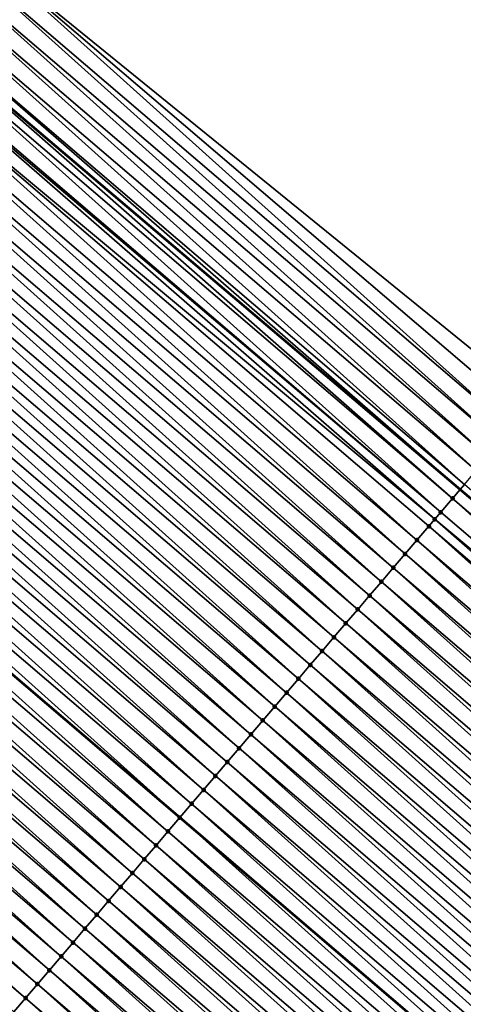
# Model space of a CAD drawing. Header units: feet. Extents: x 2007189 to 2022806, y 818621 to 837694.
# Tile 340 of 680: x 2015528 to 2015541, y 820161 to 820188. Entities that reach past the tile are written whole.
import ezdxf

# ---------------------------------------------------------------- set-up
doc = ezdxf.new("R2010")
doc.units = ezdxf.units.FT
doc.header["$MEASUREMENT"] = 0
for name, color, linetype, lineweight in [('EP_Travel Lane', 172, 'Continuous', 53), ('Road Shots', 141, 'Continuous', 100), ('Road X-Section', 40, 'Continuous', 13), ('STRIPING', 60, 'Continuous', 53)]:
    doc.layers.add(name, color=color, linetype=linetype, lineweight=lineweight)
doc.layers.add('I-77-MM17-21_SB-Surface-Border', color=7, linetype='Continuous')
doc.layers.add('I-77-MM17-21_SB-Surface-TIN', color=7, linetype='Continuous')

msp = doc.modelspace()

# ---------------------------------------------------------------- linework, layer by layer
at = {"layer": 'EP_Travel Lane'}
msp.add_polyline3d([(2015389.885161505, 820305.9431912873, 254.3724983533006), (2015404.477025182, 820292.9223736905, 254.4036297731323), (2015419.46987167, 820279.6855020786, 254.4127378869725), (2015434.463940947, 820266.4500790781, 254.453842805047), (2015449.413424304, 820253.4036363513, 254.4975981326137), (2015464.557544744, 820240.3403664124, 254.586789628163), (2015479.701666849, 820227.2770950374, 254.6751473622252), (2015494.855067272, 820214.2997339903, 254.7118659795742), (2015510.046053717, 820201.2910212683, 254.8001306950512), (2015525.256119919, 820188.3278856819, 254.9221021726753), (2015540.509567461, 820175.3925680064, 255.0499853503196), (2015555.762980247, 820162.4572798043, 255.1873302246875), (2015570.975721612, 820149.5367180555, 255.3579410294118), (2015586.218726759, 820136.5902218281, 255.5578152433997), (2015601.443424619, 820123.712927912, 255.7737022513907), (2015616.741094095, 820110.8309482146, 255.9642285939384), (2015632.038367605, 820097.9493019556, 256.2039738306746)], dxfattribs=at)
at = {"layer": 'I-77-MM17-21_SB-Surface-Border', "color": 3, "linetype": 'Continuous', "lineweight": -3}
msp.add_polyline3d([(2015496.667202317, 820216.4149919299, 254.541724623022), (2015511.858194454, 820203.406274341, 254.6277388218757), (2015527.042611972, 820190.4175934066, 254.7583779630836), (2015542.572781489, 820177.8062080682, 254.8936720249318), (2015557.778142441, 820164.8146919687, 255.0326751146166), (2015572.983831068, 820151.899061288, 255.2071740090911), (2015588.226726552, 820138.9526582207, 255.4240241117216), (2015603.119513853, 820125.7015253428, 255.6634880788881), (2015618.094874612, 820112.4372928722, 255.884433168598), (2015632.747671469, 820098.7910225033, 256.1675215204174)], dxfattribs=at)
at = {"layer": 'I-77-MM17-21_SB-Surface-TIN', "color": 128, "linetype": 'Continuous', "lineweight": -3}
for points in [[(2015541.92298492, 820177.046099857, 254.9500278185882), (2015527.042611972, 820190.4175934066, 254.7583779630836), (2015526.717717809, 820190.0375357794, 254.7854310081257)], [(2015541.92298492, 820177.046099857, 254.9500278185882), (2015542.247856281, 820177.4261769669, 254.9291961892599), (2015527.042611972, 820190.4175934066, 254.7583779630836)], [(2015542.247856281, 820177.4261769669, 254.9291961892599), (2015542.572781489, 820177.8062080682, 254.8936720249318), (2015527.042611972, 820190.4175934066, 254.7583779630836)], [(2015541.598114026, 820176.6660223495, 254.9707325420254), (2015526.717717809, 820190.0375357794, 254.7854310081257), (2015526.392818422, 820189.657482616, 254.8139094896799)], [(2015541.598114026, 820176.6660223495, 254.9707325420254), (2015541.92298492, 820177.046099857, 254.9500278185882), (2015526.717717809, 820190.0375357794, 254.7854310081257)], [(2015541.273218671, 820176.285965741, 254.9981111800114), (2015526.392818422, 820189.657482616, 254.8139094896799), (2015526.067910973, 820189.2774363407, 254.844587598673)], [(2015541.273218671, 820176.285965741, 254.9981111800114), (2015541.598114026, 820176.6660223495, 254.9707325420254), (2015526.392818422, 820189.657482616, 254.8139094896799)], [(2015540.948320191, 820175.9059118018, 255.0263422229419), (2015526.067910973, 820189.2774363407, 254.844587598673), (2015525.742958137, 820188.8974288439, 254.8876492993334)], [(2015540.948320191, 820175.9059118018, 255.0263422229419), (2015541.273218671, 820176.285965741, 254.9981111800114), (2015526.067910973, 820189.2774363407, 254.844587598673)], [(2015540.62347441, 820175.5258128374, 255.0401947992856), (2015525.742958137, 820188.8974288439, 254.8876492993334), (2015525.418083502, 820188.5173545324, 254.9093742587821)], [(2015540.62347441, 820175.5258128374, 255.0401947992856), (2015540.948320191, 820175.9059118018, 255.0263422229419), (2015525.742958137, 820188.8974288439, 254.8876492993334)], [(2015540.29857705, 820175.1457579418, 255.0681204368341), (2015525.256119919, 820188.3278856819, 254.9221021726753), (2015525.093194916, 820188.1372921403, 254.9349056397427)], [(2015525.418083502, 820188.5173545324, 254.9093742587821), (2015525.256119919, 820188.3278856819, 254.9221021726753), (2015540.509567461, 820175.3925680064, 255.0499853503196)], [(2015540.29857705, 820175.1457579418, 255.0681204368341), (2015540.509567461, 820175.3925680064, 255.0499853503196), (2015525.256119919, 820188.3278856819, 254.9221021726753)], [(2015540.62347441, 820175.5258128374, 255.0401947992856), (2015525.418083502, 820188.5173545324, 254.9093742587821), (2015540.509567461, 820175.3925680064, 255.0499853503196)], [(2015539.97372569, 820174.7656637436, 255.0834950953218), (2015525.093194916, 820188.1372921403, 254.9349056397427), (2015524.768345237, 820187.7571965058, 254.9498213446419)], [(2015539.97372569, 820174.7656637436, 255.0834950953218), (2015540.29857705, 820175.1457579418, 255.0681204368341), (2015525.093194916, 820188.1372921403, 254.9349056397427)], [(2015539.97372569, 820174.7656637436, 255.0834950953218), (2015524.768345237, 820187.7571965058, 254.9498213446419), (2015524.728208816, 820187.7102315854, 254.9513071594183)], [(2015539.811644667, 820174.5760079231, 255.0895505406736), (2015524.728208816, 820187.7102315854, 254.9513071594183), (2015524.443509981, 820187.3770885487, 254.9608019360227)], [(2015539.811644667, 820174.5760079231, 255.0895505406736), (2015539.97372569, 820174.7656637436, 255.0834950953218), (2015524.728208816, 820187.7102315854, 254.9513071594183)], [(2015539.324064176, 820174.0054401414, 255.1030017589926), (2015524.443509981, 820187.3770885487, 254.9608019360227), (2015524.118678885, 820186.9969770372, 254.9706474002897)], [(2015539.324064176, 820174.0054401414, 255.1030017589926), (2015539.648891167, 820174.3855551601, 255.0942759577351), (2015524.443509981, 820187.3770885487, 254.9608019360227)], [(2015539.648891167, 820174.3855551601, 255.0942759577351), (2015539.811644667, 820174.5760079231, 255.0895505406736), (2015524.443509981, 820187.3770885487, 254.9608019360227)], [(2015538.999239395, 820173.6253232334, 255.111124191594), (2015524.118678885, 820186.9969770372, 254.9706474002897), (2015523.793854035, 820186.6168601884, 254.9787884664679)], [(2015538.999239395, 820173.6253232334, 255.111124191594), (2015539.324064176, 820174.0054401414, 255.1030017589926), (2015524.118678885, 820186.9969770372, 254.9706474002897)], [(2015538.674413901, 820173.2452069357, 255.1194415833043), (2015523.793854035, 820186.6168601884, 254.9787884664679), (2015523.469025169, 820186.2367467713, 254.9880254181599)], [(2015538.674413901, 820173.2452069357, 255.1194415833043), (2015538.999239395, 820173.6253232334, 255.111124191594), (2015523.793854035, 820186.6168601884, 254.9787884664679)], [(2015538.349589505, 820172.8650896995, 255.1274592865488), (2015523.469025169, 820186.2367467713, 254.9880254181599), (2015523.144195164, 820185.8566343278, 254.9975732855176)], [(2015538.349589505, 820172.8650896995, 255.1274592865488), (2015538.674413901, 820173.2452069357, 255.1194415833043), (2015523.469025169, 820186.2367467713, 254.9880254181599)], [(2015538.024760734, 820172.4849762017, 255.1366707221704), (2015523.144195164, 820185.8566343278, 254.9975732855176), (2015522.819362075, 820185.476524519, 255.0079625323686)], [(2015538.024760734, 820172.4849762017, 255.1366707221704), (2015538.349589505, 820172.8650896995, 255.1274592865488), (2015523.144195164, 820185.8566343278, 254.9975732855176)], [(2015537.699931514, 820172.1048630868, 255.1460044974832), (2015522.819362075, 820185.476524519, 255.0079625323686), (2015522.494527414, 820185.0964160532, 255.018780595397)], [(2015537.699931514, 820172.1048630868, 255.1460044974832), (2015538.024760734, 820172.4849762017, 255.1366707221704), (2015522.819362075, 820185.476524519, 255.0079625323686)], [(2015537.375102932, 820171.724749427, 255.1551643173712), (2015522.494527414, 820185.0964160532, 255.018780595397), (2015522.169694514, 820184.7163060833, 255.0291183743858)], [(2015537.375102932, 820171.724749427, 255.1551643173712), (2015537.699931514, 820172.1048630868, 255.1460044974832), (2015522.494527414, 820185.0964160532, 255.018780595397)], [(2015537.050277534, 820171.3446330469, 255.1634552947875), (2015522.169694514, 820184.7163060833, 255.0291183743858), (2015521.844863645, 820184.336194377, 255.0389016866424)], [(2015537.050277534, 820171.3446330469, 255.1634552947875), (2015537.375102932, 820171.724749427, 255.1551643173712), (2015522.169694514, 820184.7163060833, 255.0291183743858)], [(2015536.725450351, 820170.9645181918, 255.1722333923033), (2015521.844863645, 820184.336194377, 255.0389016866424), (2015521.520027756, 820183.9560869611, 255.0500550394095)], [(2015536.725450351, 820170.9645181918, 255.1722333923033), (2015537.050277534, 820171.3446330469, 255.1634552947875), (2015521.844863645, 820184.336194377, 255.0389016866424)], [(2015536.400622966, 820170.5844035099, 255.1810667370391), (2015521.520027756, 820183.9560869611, 255.0500550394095), (2015521.195196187, 820183.5759758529, 255.0600293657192)], [(2015536.400622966, 820170.5844035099, 255.1810667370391), (2015536.725450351, 820170.9645181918, 255.1722333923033), (2015521.520027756, 820183.9560869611, 255.0500550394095)], [(2015536.075793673, 820170.2042904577, 255.1904204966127), (2015521.195196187, 820183.5759758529, 255.0600293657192), (2015520.870362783, 820183.1958663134, 255.0705045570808)], [(2015536.075793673, 820170.2042904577, 255.1904204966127), (2015536.400622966, 820170.5844035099, 255.1810667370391), (2015521.195196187, 820183.5759758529, 255.0600293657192)], [(2015535.750970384, 820169.8241722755, 255.1981360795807), (2015520.870362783, 820183.1958663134, 255.0705045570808), (2015520.545529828, 820182.81575639, 255.0808572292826)], [(2015535.750970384, 820169.8241722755, 255.1981360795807), (2015536.075793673, 820170.2042904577, 255.1904204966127), (2015520.870362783, 820183.1958663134, 255.0705045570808)], [(2015535.426147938, 820169.4440533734, 255.2056218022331), (2015520.545529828, 820182.81575639, 255.0808572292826), (2015520.220703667, 820182.4356406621, 255.0893562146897)], [(2015535.426147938, 820169.4440533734, 255.2056218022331), (2015535.750970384, 820169.8241722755, 255.1981360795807), (2015520.545529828, 820182.81575639, 255.0808572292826)], [(2015535.10132144, 820169.0639379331, 255.2142129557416), (2015520.220703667, 820182.4356406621, 255.0893562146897), (2015519.895872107, 820182.0555295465, 255.0993281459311)], [(2015535.10132144, 820169.0639379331, 255.2142129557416), (2015535.426147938, 820169.4440533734, 255.2056218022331), (2015520.220703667, 820182.4356406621, 255.0893562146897)], [(2015534.776492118, 820168.6838249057, 255.2235746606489), (2015519.895872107, 820182.0555295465, 255.0993281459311), (2015519.571034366, 820181.6754237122, 255.1109865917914)], [(2015534.776492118, 820168.6838249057, 255.2235746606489), (2015535.10132144, 820169.0639379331, 255.2142129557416), (2015519.895872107, 820182.0555295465, 255.0993281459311)], [(2015534.451666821, 820168.3037084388, 255.2318379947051), (2015519.571034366, 820181.6754237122, 255.1109865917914), (2015519.246202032, 820181.2953132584, 255.1211698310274)], [(2015534.451666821, 820168.3037084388, 255.2318379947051), (2015534.776492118, 820168.6838249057, 255.2235746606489), (2015519.571034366, 820181.6754237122, 255.1109865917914)], [(2015534.126833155, 820167.9235991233, 255.2423850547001), (2015519.246202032, 820181.2953132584, 255.1211698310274), (2015518.921362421, 820180.915209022, 255.1333385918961)], [(2015534.126833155, 820167.9235991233, 255.2423850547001), (2015534.451666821, 820168.3037084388, 255.2318379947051), (2015519.246202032, 820181.2953132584, 255.1211698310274)], [(2015533.801997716, 820167.543491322, 255.2534156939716), (2015518.921362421, 820180.915209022, 255.1333385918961), (2015518.596518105, 820180.5351088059, 255.1467911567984)], [(2015533.801997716, 820167.543491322, 255.2534156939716), (2015534.126833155, 820167.9235991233, 255.2423850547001), (2015518.921362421, 820180.915209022, 255.1333385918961)], [(2015533.477164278, 820167.1633818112, 255.2639004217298), (2015518.596518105, 820180.5351088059, 255.1467911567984), (2015518.271683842, 820180.1549999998, 255.1575005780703)], [(2015533.477164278, 820167.1633818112, 255.2639004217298), (2015533.801997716, 820167.543491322, 255.2534156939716), (2015518.596518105, 820180.5351088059, 255.1467911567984)], [(2015533.15234662, 820166.7832588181, 255.2700796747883), (2015518.271683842, 820180.1549999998, 255.1575005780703), (2015517.946849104, 820179.7748915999, 255.1683397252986)], [(2015533.15234662, 820166.7832588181, 255.2700796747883), (2015533.477164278, 820167.1633818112, 255.2639004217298), (2015518.271683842, 820180.1549999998, 255.1575005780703)], [(2015517.946849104, 820179.7748915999, 255.1683397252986), (2015517.622034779, 820179.3947655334, 255.1735788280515), (2015532.827536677, 820166.4031290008, 255.2741226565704)], [(2015533.15234662, 820166.7832588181, 255.2700796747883), (2015517.946849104, 820179.7748915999, 255.1683397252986), (2015532.827536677, 820166.4031290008, 255.2741226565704)], [(2015532.502695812, 820166.0230260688, 255.2866652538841), (2015517.622034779, 820179.3947655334, 255.1735788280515), (2015517.297204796, 820179.014653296, 255.1831508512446)], [(2015532.502695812, 820166.0230260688, 255.2866652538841), (2015532.827536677, 820166.4031290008, 255.2741226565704), (2015517.622034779, 820179.3947655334, 255.1735788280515)], [(2015532.177885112, 820165.6428971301, 255.2909458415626), (2015517.297204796, 820179.014653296, 255.1831508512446), (2015516.972350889, 820178.6345612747, 255.1992203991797)], [(2015532.177885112, 820165.6428971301, 255.2909458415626), (2015532.502695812, 820166.0230260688, 255.2866652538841), (2015517.297204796, 820179.014653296, 255.1831508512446)], [(2015531.853060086, 820165.2627804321, 255.2991353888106), (2015516.972350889, 820178.6345612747, 255.1992203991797), (2015516.647511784, 820178.2544566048, 255.2112507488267)], [(2015531.853060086, 820165.2627804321, 255.2991353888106), (2015532.177885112, 820165.6428971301, 255.2909458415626), (2015516.972350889, 820178.6345612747, 255.1992203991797)], [(2015531.528226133, 820164.8826713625, 255.3097609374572), (2015516.647511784, 820178.2544566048, 255.2112507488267), (2015516.322680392, 820177.8743453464, 255.2211770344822)], [(2015531.528226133, 820164.8826713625, 255.3097609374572), (2015531.853060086, 820165.2627804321, 255.2991353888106), (2015516.647511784, 820178.2544566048, 255.2112507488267)], [(2015531.203394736, 820164.5025601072, 255.3196885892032), (2015516.322680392, 820177.8743453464, 255.2211770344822), (2015515.997848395, 820177.4942346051, 255.2312684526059)], [(2015531.203394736, 820164.5025601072, 255.3196885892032), (2015531.528226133, 820164.8826713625, 255.3097609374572), (2015516.322680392, 820177.8743453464, 255.2211770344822)], [(2015530.878563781, 820164.1224484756, 255.3294960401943), (2015515.997848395, 820177.4942346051, 255.2312684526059), (2015515.673016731, 820177.1141235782, 255.2412687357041)], [(2015530.878563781, 820164.1224484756, 255.3294960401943), (2015531.203394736, 820164.5025601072, 255.3196885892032), (2015515.997848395, 820177.4942346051, 255.2312684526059)], [(2015530.553729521, 820163.7423396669, 255.3402049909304), (2015515.673016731, 820177.1141235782, 255.2412687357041), (2015515.348182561, 820176.7340146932, 255.2519529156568)], [(2015530.553729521, 820163.7423396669, 255.3402049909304), (2015530.878563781, 820164.1224484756, 255.3294960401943), (2015515.673016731, 820177.1141235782, 255.2412687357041)], [(2015530.228894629, 820163.3622313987, 255.3510864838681), (2015515.348182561, 820176.7340146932, 255.2519529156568), (2015515.023347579, 820176.3539065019, 255.2628587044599)], [(2015530.228894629, 820163.3622313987, 255.3510864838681), (2015530.553729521, 820163.7423396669, 255.3402049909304), (2015515.348182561, 820176.7340146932, 255.2519529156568)], [(2015529.904058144, 820162.982124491, 255.3624024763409), (2015515.023347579, 820176.3539065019, 255.2628587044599), (2015514.698516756, 820175.9737947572, 255.2726297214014)], [(2015529.904058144, 820162.982124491, 255.3624024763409), (2015530.228894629, 820163.3622313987, 255.3510864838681), (2015515.023347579, 820176.3539065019, 255.2628587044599)], [(2015529.579221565, 820162.6020176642, 255.3737442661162), (2015514.698516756, 820175.9737947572, 255.2726297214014), (2015514.373682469, 820175.5936859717, 255.2833457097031)], [(2015529.579221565, 820162.6020176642, 255.3737442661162), (2015529.904058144, 820162.982124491, 255.3624024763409), (2015514.698516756, 820175.9737947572, 255.2726297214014)], [(2015529.254388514, 820162.2219078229, 255.3841234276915), (2015514.373682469, 820175.5936859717, 255.2833457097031), (2015514.048842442, 820175.2135820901, 255.2956278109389)], [(2015529.254388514, 820162.2219078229, 255.3841234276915), (2015529.579221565, 820162.6020176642, 255.3737442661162), (2015514.373682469, 820175.5936859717, 255.2833457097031)], [(2015555.504012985, 820162.1541777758, 255.1866644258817), (2015540.509567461, 820175.3925680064, 255.0499853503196), (2015540.29857705, 820175.1457579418, 255.0681204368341)], [(2015540.62347441, 820175.5258128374, 255.0401947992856), (2015540.509567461, 820175.3925680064, 255.0499853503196), (2015555.762980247, 820162.4572798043, 255.1873302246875)], [(2015555.504012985, 820162.1541777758, 255.1866644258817), (2015555.762980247, 820162.4572798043, 255.1873302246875), (2015540.509567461, 820175.3925680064, 255.0499853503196)], [(2015528.929553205, 820161.8417999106, 255.3951186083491), (2015514.048842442, 820175.2135820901, 255.2956278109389), (2015513.724010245, 820174.8334715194, 255.3057736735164)], [(2015528.929553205, 820161.8417999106, 255.3951186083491), (2015529.254388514, 820162.2219078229, 255.3841234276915), (2015514.048842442, 820175.2135820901, 255.2956278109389)], [(2015555.179200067, 820161.774050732, 255.1915501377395), (2015540.29857705, 820175.1457579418, 255.0681204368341), (2015539.97372569, 820174.7656637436, 255.0834950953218)], [(2015555.179200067, 820161.774050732, 255.1915501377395), (2015555.504012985, 820162.1541777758, 255.1866644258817), (2015540.29857705, 820175.1457579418, 255.0681204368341)], [(2015528.604718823, 820161.4616912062, 255.4058608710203), (2015513.724010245, 820174.8334715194, 255.3057736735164), (2015513.399170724, 820174.4533672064, 255.3179179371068)], [(2015528.604718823, 820161.4616912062, 255.4058608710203), (2015528.929553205, 820161.8417999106, 255.3951186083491), (2015513.724010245, 820174.8334715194, 255.3057736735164)], [(2015554.854364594, 820161.3939429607, 255.2025903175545), (2015539.811644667, 820174.5760079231, 255.0895505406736), (2015539.648891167, 820174.3855551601, 255.0942759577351)], [(2015555.179200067, 820161.774050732, 255.1915501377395), (2015539.97372569, 820174.7656637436, 255.0834950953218), (2015539.811644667, 820174.5760079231, 255.0895505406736)], [(2015554.854364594, 820161.3939429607, 255.2025903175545), (2015555.179200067, 820161.774050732, 255.1915501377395), (2015539.811644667, 820174.5760079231, 255.0895505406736)], [(2015528.27988797, 820161.0815794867, 255.4156402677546), (2015528.604718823, 820161.4616912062, 255.4058608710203), (2015513.399170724, 820174.4533672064, 255.3179179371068)], [(2015554.529542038, 820161.013824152, 255.2101058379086), (2015539.648891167, 820174.3855551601, 255.0942759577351), (2015539.324064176, 820174.0054401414, 255.1030017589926)], [(2015554.529542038, 820161.013824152, 255.2101058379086), (2015554.854364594, 820161.3939429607, 255.2025903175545), (2015539.648891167, 820174.3855551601, 255.0942759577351)], [(2015554.204723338, 820160.6337020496, 255.2165695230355), (2015539.324064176, 820174.0054401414, 255.1030017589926), (2015538.999239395, 820173.6253232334, 255.111124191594)], [(2015554.204723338, 820160.6337020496, 255.2165695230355), (2015554.529542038, 820161.013824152, 255.2101058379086), (2015539.324064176, 820174.0054401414, 255.1030017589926)], [(2015553.879909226, 820160.2535760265, 255.2217811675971), (2015538.999239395, 820173.6253232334, 255.111124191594), (2015538.674413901, 820173.2452069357, 255.1194415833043)], [(2015553.879909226, 820160.2535760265, 255.2217811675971), (2015554.204723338, 820160.6337020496, 255.2165695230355), (2015538.999239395, 820173.6253232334, 255.111124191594)], [(2015553.555078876, 820159.8734638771, 255.2314232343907), (2015538.674413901, 820173.2452069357, 255.1194415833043), (2015538.349589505, 820172.8650896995, 255.1274592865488)], [(2015553.555078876, 820159.8734638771, 255.2314232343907), (2015553.879909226, 820160.2535760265, 255.2217811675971), (2015538.674413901, 820173.2452069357, 255.1194415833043)], [(2015553.2302499, 820159.4933505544, 255.240690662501), (2015538.349589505, 820172.8650896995, 255.1274592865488), (2015538.024760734, 820172.4849762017, 255.1366707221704)], [(2015553.2302499, 820159.4933505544, 255.240690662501), (2015553.555078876, 820159.8734638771, 255.2314232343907), (2015538.349589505, 820172.8650896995, 255.1274592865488)], [(2015552.905418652, 820159.1132391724, 255.2505778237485), (2015538.024760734, 820172.4849762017, 255.1366707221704), (2015537.699931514, 820172.1048630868, 255.1460044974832)], [(2015552.905418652, 820159.1132391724, 255.2505778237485), (2015553.2302499, 820159.4933505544, 255.240690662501), (2015538.024760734, 820172.4849762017, 255.1366707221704)], [(2015552.580588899, 820158.7331265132, 255.2600571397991), (2015537.699931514, 820172.1048630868, 255.1460044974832), (2015537.375102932, 820171.724749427, 255.1551643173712)], [(2015552.580588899, 820158.7331265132, 255.2600571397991), (2015552.905418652, 820159.1132391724, 255.2505778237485), (2015537.699931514, 820172.1048630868, 255.1460044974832)], [(2015552.255759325, 820158.3530137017, 255.2694877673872), (2015537.375102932, 820171.724749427, 255.1551643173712), (2015537.050277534, 820171.3446330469, 255.1634552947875)], [(2015552.255759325, 820158.3530137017, 255.2694877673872), (2015552.580588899, 820158.7331265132, 255.2600571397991), (2015537.375102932, 820171.724749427, 255.1551643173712)], [(2015551.930929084, 820157.9729014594, 255.2791002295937), (2015537.050277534, 820171.3446330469, 255.1634552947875), (2015536.725450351, 820170.9645181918, 255.1722333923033)], [(2015551.930929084, 820157.9729014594, 255.2791002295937), (2015552.255759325, 820158.3530137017, 255.2694877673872), (2015537.050277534, 820171.3446330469, 255.1634552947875)], [(2015551.606098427, 820157.5927895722, 255.2888260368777), (2015536.725450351, 820170.9645181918, 255.1722333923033), (2015536.400622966, 820170.5844035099, 255.1810667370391)], [(2015551.606098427, 820157.5927895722, 255.2888260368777), (2015551.930929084, 820157.9729014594, 255.2791002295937), (2015536.725450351, 820170.9645181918, 255.1722333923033)], [(2015551.281266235, 820157.2126789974, 255.2989709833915), (2015536.400622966, 820170.5844035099, 255.1810667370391), (2015536.075793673, 820170.2042904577, 255.1904204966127)], [(2015551.281266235, 820157.2126789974, 255.2989709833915), (2015551.606098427, 820157.5927895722, 255.2888260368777), (2015536.400622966, 820170.5844035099, 255.1810667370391)], [(2015550.956439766, 820156.8325635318, 255.3075540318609), (2015536.075793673, 820170.2042904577, 255.1904204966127), (2015535.750970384, 820169.8241722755, 255.1981360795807)], [(2015550.956439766, 820156.8325635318, 255.3075540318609), (2015551.281266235, 820157.2126789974, 255.2989709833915), (2015536.075793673, 820170.2042904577, 255.1904204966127)], [(2015550.631615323, 820156.4524463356, 255.3155844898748), (2015535.750970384, 820169.8241722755, 255.1981360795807), (2015535.426147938, 820169.4440533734, 255.2056218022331)], [(2015550.631615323, 820156.4524463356, 255.3155844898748), (2015550.956439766, 820156.8325635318, 255.3075540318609), (2015535.750970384, 820169.8241722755, 255.1981360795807)], [(2015550.306790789, 820156.0723292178, 255.323639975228), (2015535.426147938, 820169.4440533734, 255.2056218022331), (2015535.10132144, 820169.0639379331, 255.2142129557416)], [(2015550.306790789, 820156.0723292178, 255.323639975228), (2015550.631615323, 820156.4524463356, 255.3155844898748), (2015535.426147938, 820169.4440533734, 255.2056218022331)], [(2015549.98196114, 820155.6922164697, 255.333090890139), (2015535.10132144, 820169.0639379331, 255.2142129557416), (2015534.776492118, 820168.6838249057, 255.2235746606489)], [(2015549.98196114, 820155.6922164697, 255.333090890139), (2015550.306790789, 820156.0723292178, 255.323639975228), (2015535.10132144, 820169.0639379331, 255.2142129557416)], [(2015549.657132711, 820155.3121026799, 255.3422090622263), (2015534.776492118, 820168.6838249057, 255.2235746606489), (2015534.451666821, 820168.3037084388, 255.2318379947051)], [(2015549.657132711, 820155.3121026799, 255.3422090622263), (2015549.98196114, 820155.6922164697, 255.333090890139), (2015534.776492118, 820168.6838249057, 255.2235746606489)], [(2015549.332301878, 820154.9319909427, 255.351982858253), (2015534.451666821, 820168.3037084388, 255.2318379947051), (2015534.126833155, 820167.9235991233, 255.2423850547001)], [(2015549.332301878, 820154.9319909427, 255.351982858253), (2015549.657132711, 820155.3121026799, 255.3422090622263), (2015534.451666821, 820168.3037084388, 255.2318379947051)], [(2015549.007472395, 820154.5518780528, 255.3613884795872), (2015534.126833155, 820167.9235991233, 255.2423850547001), (2015533.801997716, 820167.543491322, 255.2534156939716)], [(2015549.007472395, 820154.5518780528, 255.3613884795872), (2015549.332301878, 820154.9319909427, 255.351982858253), (2015534.126833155, 820167.9235991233, 255.2423850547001)], [(2015548.68264703, 820154.1717616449, 255.3696706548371), (2015533.801997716, 820167.543491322, 255.2534156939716), (2015533.477164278, 820167.1633818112, 255.2639004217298)], [(2015548.68264703, 820154.1717616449, 255.3696706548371), (2015549.007472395, 820154.5518780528, 255.3613884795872), (2015533.801997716, 820167.543491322, 255.2534156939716)], [(2015548.357836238, 820153.7916327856, 255.3739765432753), (2015533.477164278, 820167.1633818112, 255.2639004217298), (2015533.15234662, 820166.7832588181, 255.2700796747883)], [(2015548.357836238, 820153.7916327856, 255.3739765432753), (2015548.68264703, 820154.1717616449, 255.3696706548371), (2015533.477164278, 820167.1633818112, 255.2639004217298)], [(2015533.15234662, 820166.7832588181, 255.2700796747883), (2015532.827536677, 820166.4031290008, 255.2741226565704), (2015548.033039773, 820153.4114914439, 255.3743408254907)], [(2015548.357836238, 820153.7916327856, 255.3739765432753), (2015533.15234662, 820166.7832588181, 255.2700796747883), (2015548.033039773, 820153.4114914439, 255.3743408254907)], [(2015547.708210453, 820153.0313786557, 255.3837344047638), (2015532.827536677, 820166.4031290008, 255.2741226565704), (2015532.502695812, 820166.0230260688, 255.2866652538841)], [(2015547.708210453, 820153.0313786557, 255.3837344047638), (2015548.033039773, 820153.4114914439, 255.3743408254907), (2015532.827536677, 820166.4031290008, 255.2741226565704)], [(2015547.383390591, 820152.6512575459, 255.3905151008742), (2015532.502695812, 820166.0230260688, 255.2866652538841), (2015532.177885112, 820165.6428971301, 255.2909458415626)], [(2015547.383390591, 820152.6512575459, 255.3905151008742), (2015547.708210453, 820153.0313786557, 255.3837344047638), (2015532.502695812, 820166.0230260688, 255.2866652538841)], [(2015547.058556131, 820152.271148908, 255.4012785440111), (2015532.177885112, 820165.6428971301, 255.2909458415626), (2015531.853060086, 820165.2627804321, 255.2991353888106)], [(2015547.058556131, 820152.271148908, 255.4012785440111), (2015547.383390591, 820152.6512575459, 255.3905151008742), (2015532.177885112, 820165.6428971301, 255.2909458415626)], [(2015546.733730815, 820151.8910324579, 255.4095472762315), (2015531.853060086, 820165.2627804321, 255.2991353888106), (2015531.528226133, 820164.8826713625, 255.3097609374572)], [(2015546.733730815, 820151.8910324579, 255.4095472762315), (2015547.058556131, 820152.271148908, 255.4012785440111), (2015531.853060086, 820165.2627804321, 255.2991353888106)], [(2015546.40890393, 820151.5109173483, 255.4182440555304), (2015531.528226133, 820164.8826713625, 255.3097609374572), (2015531.203394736, 820164.5025601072, 255.3196885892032)], [(2015546.40890393, 820151.5109173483, 255.4182440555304), (2015546.733730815, 820151.8910324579, 255.4095472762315), (2015531.528226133, 820164.8826713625, 255.3097609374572)], [(2015546.084078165, 820151.1308012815, 255.4266351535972), (2015531.203394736, 820164.5025601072, 255.3196885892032), (2015530.878563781, 820164.1224484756, 255.3294960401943)], [(2015546.084078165, 820151.1308012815, 255.4266351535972), (2015546.40890393, 820151.5109173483, 255.4182440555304), (2015531.203394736, 820164.5025601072, 255.3196885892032)], [(2015545.759250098, 820150.7506871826, 255.435654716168), (2015530.878563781, 820164.1224484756, 255.3294960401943), (2015530.553729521, 820163.7423396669, 255.3402049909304)], [(2015545.759250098, 820150.7506871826, 255.435654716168), (2015546.084078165, 820151.1308012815, 255.4266351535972), (2015530.878563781, 820164.1224484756, 255.3294960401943)], [(2015545.434417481, 820150.3705769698, 255.4459152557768), (2015530.553729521, 820163.7423396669, 255.3402049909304), (2015530.228894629, 820163.3622313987, 255.3510864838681)], [(2015545.434417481, 820150.3705769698, 255.4459152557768), (2015545.759250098, 820150.7506871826, 255.435654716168), (2015530.553729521, 820163.7423396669, 255.3402049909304)], [(2015545.109583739, 820149.9904677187, 255.4564828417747), (2015530.228894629, 820163.3622313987, 255.3510864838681), (2015529.904058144, 820162.982124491, 255.3624024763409)], [(2015545.109583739, 820149.9904677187, 255.4564828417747), (2015545.434417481, 820150.3705769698, 255.4459152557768), (2015530.228894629, 820163.3622313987, 255.3510864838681)], [(2015544.784750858, 820149.6103577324, 255.4668156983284), (2015529.904058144, 820162.982124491, 255.3624024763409), (2015529.579221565, 820162.6020176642, 255.3737442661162)], [(2015544.784750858, 820149.6103577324, 255.4668156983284), (2015545.109583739, 820149.9904677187, 255.4564828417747), (2015529.904058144, 820162.982124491, 255.3624024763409)], [(2015544.459927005, 820149.2302400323, 255.4746852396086), (2015529.579221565, 820162.6020176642, 255.3737442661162), (2015529.254388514, 820162.2219078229, 255.3841234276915)], [(2015544.459927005, 820149.2302400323, 255.4746852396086), (2015544.784750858, 820149.6103577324, 255.4668156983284), (2015529.579221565, 820162.6020176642, 255.3737442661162)], [(2015544.135092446, 820148.8501314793, 255.4854758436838), (2015529.254388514, 820162.2219078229, 255.3841234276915), (2015528.929553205, 820161.8417999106, 255.3951186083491)], [(2015544.135092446, 820148.8501314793, 255.4854758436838), (2015544.459927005, 820149.2302400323, 255.4746852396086), (2015529.254388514, 820162.2219078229, 255.3841234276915)], [(2015543.8102652, 820148.4700166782, 255.4942711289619), (2015528.929553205, 820161.8417999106, 255.3951186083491), (2015528.604718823, 820161.4616912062, 255.4058608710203)], [(2015543.8102652, 820148.4700166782, 255.4942711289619), (2015544.135092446, 820148.8501314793, 255.4854758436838), (2015528.929553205, 820161.8417999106, 255.3951186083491)], [(2015543.485437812, 820148.0899019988, 255.5031052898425), (2015528.604718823, 820161.4616912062, 255.4058608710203), (2015528.27988797, 820161.0815794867, 255.4156402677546)], [(2015543.485437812, 820148.0899019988, 255.5031052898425), (2015543.8102652, 820148.4700166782, 255.4942711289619), (2015528.604718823, 820161.4616912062, 255.4058608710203)]]:
    msp.add_3dface(points, dxfattribs=at)
at = {"layer": 'Road Shots', "lineweight": 100}
for p in [(2015540.29857705, 820175.1457579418, 255.0681204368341), (2015539.811644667, 820174.5760079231, 255.0895505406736), (2015539.97372569, 820174.7656637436, 255.0834950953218), (2015539.648891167, 820174.3855551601, 255.0942759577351), (2015539.324064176, 820174.0054401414, 255.1030017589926), (2015538.999239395, 820173.6253232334, 255.111124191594), (2015538.674413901, 820173.2452069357, 255.1194415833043), (2015538.349589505, 820172.8650896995, 255.1274592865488), (2015538.024760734, 820172.4849762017, 255.1366707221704), (2015537.699931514, 820172.1048630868, 255.1460044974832), (2015537.375102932, 820171.724749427, 255.1551643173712), (2015537.050277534, 820171.3446330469, 255.1634552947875), (2015536.725450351, 820170.9645181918, 255.1722333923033), (2015536.400622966, 820170.5844035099, 255.1810667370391), (2015536.075793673, 820170.2042904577, 255.1904204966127), (2015535.750970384, 820169.8241722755, 255.1981360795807), (2015535.426147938, 820169.4440533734, 255.2056218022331), (2015535.10132144, 820169.0639379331, 255.2142129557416), (2015534.776492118, 820168.6838249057, 255.2235746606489), (2015534.451666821, 820168.3037084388, 255.2318379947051), (2015534.126833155, 820167.9235991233, 255.2423850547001), (2015533.801997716, 820167.543491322, 255.2534156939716), (2015533.477164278, 820167.1633818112, 255.2639004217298), (2015533.15234662, 820166.7832588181, 255.2700796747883), (2015532.827536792, 820166.4031291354, 255.2741226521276), (2015532.502695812, 820166.0230260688, 255.2866652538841), (2015532.177885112, 820165.6428971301, 255.2909458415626), (2015531.853060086, 820165.2627804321, 255.2991353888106), (2015531.528226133, 820164.8826713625, 255.3097609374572), (2015531.203394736, 820164.5025601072, 255.3196885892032), (2015530.878563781, 820164.1224484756, 255.3294960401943), (2015530.553729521, 820163.7423396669, 255.3402049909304), (2015530.228894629, 820163.3622313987, 255.3510864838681), (2015529.904058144, 820162.982124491, 255.3624024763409), (2015529.579221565, 820162.6020176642, 255.3737442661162), (2015529.254388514, 820162.2219078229, 255.3841234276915), (2015528.929553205, 820161.8417999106, 255.3951186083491), (2015528.604718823, 820161.4616912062, 255.4058608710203)]:
    msp.add_point(p, dxfattribs=at)
at = {"layer": 'Road X-Section', "extrusion": (0.7602758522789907, -0.6495824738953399, 0.004820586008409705), "elevation": 999596.4476722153, "flags": 128}
msp.add_lwpolyline([(1932844.969207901, -4563.800004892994), (1932844.469207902, -4563.764480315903), (1932843.969207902, -4563.743648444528), (1932843.469207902, -4563.722943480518), (1932842.969207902, -4563.695564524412), (1932842.469207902, -4563.667333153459), (1932841.969207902, -4563.653480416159), (1932841.469207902, -4563.625554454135), (1932840.969207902, -4563.610179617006), (1932840.71972927, -4563.604124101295), (1932840.469207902, -4563.599398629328), (1932839.969207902, -4563.590672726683), (1932839.469207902, -4563.582550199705), (1932838.969207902, -4563.574232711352), (1932838.469207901, -4563.566214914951), (1932837.969207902, -4563.557003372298), (1932837.469207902, -4563.547669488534), (1932836.969207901, -4563.538509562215), (1932836.469207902, -4563.530218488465), (1932835.969207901, -4563.521440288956), (1932835.469207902, -4563.512606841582), (1932834.969207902, -4563.503252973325), (1932834.469207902, -4563.495537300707), (1932833.969207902, -4563.488051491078), (1932833.469207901, -4563.479460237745), (1932832.969207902, -4563.470098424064), (1932832.469207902, -4563.461834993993), (1932831.969207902, -4563.451287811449), (1932831.469207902, -4563.44025704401), (1932830.969207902, -4563.429772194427), (1932830.469207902, -4563.423592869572), (1932829.969207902, -4563.419549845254), (1932829.469207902, -4563.407007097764), (1932828.969207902, -4563.402726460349), (1932828.469207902, -4563.394536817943), (1932827.969207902, -4563.383911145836), (1932827.469207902, -4563.373983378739), (1932826.969207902, -4563.364175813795), (1932826.469207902, -4563.353466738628), (1932825.969207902, -4563.342585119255), (1932825.469207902, -4563.331268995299), (1932824.969207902, -4563.319927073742), (1932824.469207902, -4563.309547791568), (1932823.969207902, -4563.298552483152), (1932823.469207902, -4563.287810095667), (1932822.969207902, -4563.278030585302), (1932822.469207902, -4563.268187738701), (1932821.969207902, -4563.258210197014), (1932821.469207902, -4563.24727218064), (1932820.969207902, -4563.23724203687), (1932820.469207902, -4563.225726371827), (1932819.969207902, -4563.214032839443), (1932819.469207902, -4563.202537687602), (1932818.969207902, -4563.191912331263), (1932818.469207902, -4563.181629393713), (1932817.969207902, -4563.171208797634), (1932817.469207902, -4563.156522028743), (1932816.969207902, -4563.142260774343), (1932816.95925308, -4563.142245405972), (1932816.469207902, -4563.145544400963), (1932816.288395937, -4563.146642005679), (1932815.969207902, -4563.150051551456), (1932815.469207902, -4563.15452988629), (1932814.969207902, -4563.152351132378), (1932814.469207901, -4563.151776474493), (1932813.969207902, -4563.150440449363), (1932813.469207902, -4563.148887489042), (1932812.969207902, -4563.14691591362), (1932812.469207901, -4563.144417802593)], dxfattribs=at)
at = {"layer": 'Road X-Section', "extrusion": (0.7602758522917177, -0.6495824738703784, 0.004820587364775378), "elevation": 999616.4477186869, "flags": 128}
msp.add_lwpolyline([(1932844.969180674, -4563.758769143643), (1932844.469180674, -4563.735018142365), (1932843.969180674, -4563.710913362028), (1932843.469180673, -4563.68912060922), (1932842.969180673, -4563.662537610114), (1932842.469180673, -4563.621370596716), (1932842.145209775, -4563.604513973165), (1932841.969180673, -4563.60394300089), (1932841.469180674, -4563.604778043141), (1932840.969180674, -4563.599892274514), (1932840.469180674, -4563.58885196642), (1932839.969180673, -4563.581336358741), (1932839.469180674, -4563.574872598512), (1932838.969180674, -4563.569660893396), (1932838.469180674, -4563.560018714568), (1932837.969180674, -4563.550751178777), (1932837.469180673, -4563.540863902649), (1932836.969180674, -4563.531384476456), (1932836.469180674, -4563.521953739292), (1932835.969180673, -4563.512341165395), (1932835.469180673, -4563.502615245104), (1932834.969180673, -4563.492470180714), (1932834.469180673, -4563.483887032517), (1932833.969180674, -4563.475856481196), (1932833.469180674, -4563.467800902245), (1932832.969180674, -4563.45834987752), (1932832.469180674, -4563.449231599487), (1932831.969180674, -4563.439457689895), (1932831.469180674, -4563.430051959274), (1932830.969180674, -4563.421769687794), (1932830.469180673, -4563.417463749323), (1932829.969180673, -4563.417099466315), (1932829.469180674, -4563.407705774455), (1932828.969180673, -4563.40092499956), (1932828.469180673, -4563.39016143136), (1932827.969180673, -4563.381892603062), (1932827.469180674, -4563.373195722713), (1932826.969180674, -4563.364804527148), (1932826.469180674, -4563.355784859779), (1932825.969180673, -4563.345524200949), (1932825.469180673, -4563.334956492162), (1932824.969180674, -4563.324623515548), (1932824.469180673, -4563.316753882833), (1932823.969180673, -4563.305963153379), (1932823.469180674, -4563.297167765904), (1932822.969180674, -4563.288333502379), (1932822.469180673, -4563.279462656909), (1932821.969180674, -4563.271730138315), (1932821.469180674, -4563.263001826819), (1932820.969180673, -4563.253365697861), (1932820.469180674, -4563.243675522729), (1932819.969180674, -4563.23513588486), (1932819.469180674, -4563.224395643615), (1932818.969180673, -4563.215423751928), (1932818.469180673, -4563.208363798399), (1932817.969180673, -4563.197836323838), (1932817.469180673, -4563.1817358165), (1932816.969180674, -4563.16325416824), (1932816.469180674, -4563.15913530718), (1932816.016733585, -4563.160225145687), (1932815.969180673, -4563.160481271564), (1932815.469180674, -4563.164439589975), (1932814.969180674, -4563.164229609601), (1932814.469180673, -4563.162286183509), (1932813.969180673, -4563.159810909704), (1932813.469180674, -4563.155725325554), (1932812.969180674, -4563.15227186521), (1932812.508447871, -4563.146804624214)], dxfattribs=at)
at = {"layer": 'STRIPING'}
msp.add_polyline3d([(2015382.622167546, 820298.2441160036, 254.6940141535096), (2015397.468807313, 820284.9856182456, 254.7425132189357), (2015412.386553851, 820271.6636199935, 254.7166800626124), (2015427.338360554, 820258.3803350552, 254.7598993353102), (2015442.288451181, 820245.1450277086, 254.822943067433), (2015457.211626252, 820231.8254681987, 254.874728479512), (2015472.052811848, 820218.4110280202, 254.968703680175), (2015487.234605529, 820205.4024479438, 255.0134364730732), (2015502.425636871, 820192.3936967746, 255.0839685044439), (2015517.622034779, 820179.3947655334, 255.1735788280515), (2015532.827536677, 820166.4031290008, 255.2741226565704), (2015548.033039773, 820153.4114914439, 255.3743408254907), (2015563.271381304, 820140.4680362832, 255.5328350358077), (2015578.514649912, 820127.521316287, 255.6919307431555), (2015593.777782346, 820114.611797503, 255.8967356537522), (2015609.075308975, 820101.7299380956, 256.105017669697), (2015624.37286791, 820088.8480514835, 256.3092863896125), (2015639.672210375, 820075.9724899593, 256.531018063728)], dxfattribs=at)

doc.saveas('drawing.dxf')
